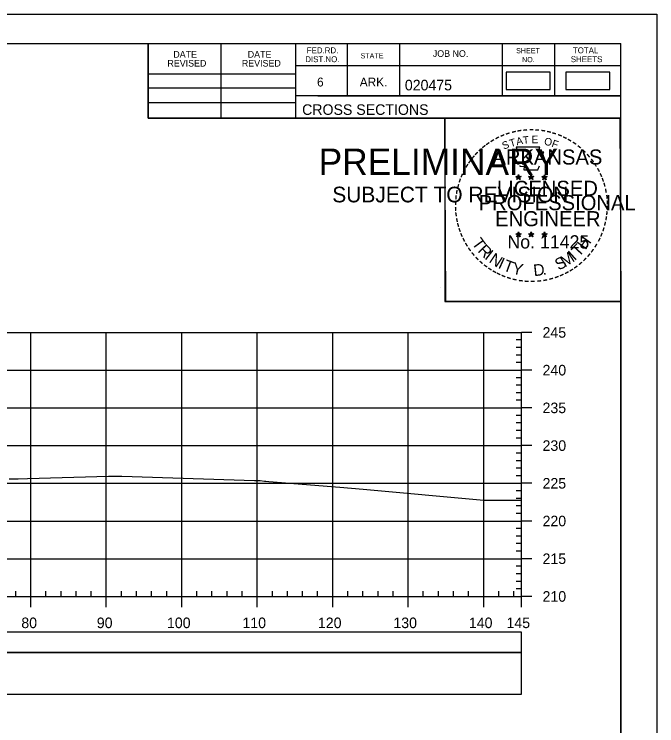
# Model space of a CAD drawing. Extents: x 1386544 to 1388153, y 379785 to 390999.
# Drawn here: x 1388009.8 to 1388094.9, y 380637.8 to 380732.1 of the extents above; entities that cross this region are included whole.
import ezdxf

# ---------------------------------------------------------------- set-up
doc = ezdxf.new("R2010")
doc.units = 0
for name, color, linetype in [('R_Axis', 7, 'Continuous'), ('R_Axis Annot', 7, 'Continuous'), ('R_Border', 7, 'Continuous'), ('R_Border PE', 7, 'Continuous'), ('R_Border Prem', 7, 'Continuous'), ('R_Exist Surface', 7, 'Continuous'), ('R_Grid', 7, 'Continuous'), ('R_No Plot', 7, 'Continuous'), ('S_SHOULDER', 7, 'Continuous')]:
    doc.layers.add(name, color=color, linetype=linetype)

msp = doc.modelspace()

# ---------------------------------------------------------------- linework, layer by layer
at = {"layer": 'R_Axis'}
for p, q in [((1388076.972, 380654.947), (1388076.972, 380689.947)), ((1388078.372, 380689.947), (1388076.972, 380689.947)), ((1388076.972, 380688.947), (1388076.272, 380688.947)), ((1388076.972, 380687.947), (1388076.272, 380687.947)), ((1388076.972, 380686.947), (1388076.272, 380686.947)), ((1388076.972, 380685.947), (1388076.272, 380685.947)), ((1388078.372, 380684.947), (1388076.972, 380684.947)), ((1388076.972, 380683.947), (1388076.272, 380683.947)), ((1388076.972, 380682.947), (1388076.272, 380682.947)), ((1388076.972, 380681.947), (1388076.272, 380681.947)), ((1388076.972, 380680.947), (1388076.272, 380680.947)), ((1388078.372, 380679.947), (1388076.972, 380679.947)), ((1388076.972, 380678.947), (1388076.272, 380678.947)), ((1388076.972, 380677.947), (1388076.272, 380677.947)), ((1388076.972, 380676.947), (1388076.272, 380676.947)), ((1388076.972, 380675.947), (1388076.272, 380675.947)), ((1388078.372, 380674.947), (1388076.972, 380674.947)), ((1388076.972, 380673.947), (1388076.272, 380673.947)), ((1388076.972, 380672.947), (1388076.272, 380672.947)), ((1388076.972, 380671.947), (1388076.272, 380671.947)), ((1388076.972, 380670.947), (1388076.272, 380670.947)), ((1388078.372, 380669.947), (1388076.972, 380669.947)), ((1388076.972, 380668.947), (1388076.272, 380668.947)), ((1388076.972, 380667.947), (1388076.272, 380667.947)), ((1388076.972, 380666.947), (1388076.272, 380666.947)), ((1388076.972, 380665.947), (1388076.272, 380665.947)), ((1388078.372, 380664.947), (1388076.972, 380664.947)), ((1388076.972, 380663.947), (1388076.272, 380663.947)), ((1388076.972, 380662.947), (1388076.272, 380662.947)), ((1388076.972, 380661.947), (1388076.272, 380661.947)), ((1388076.972, 380660.947), (1388076.272, 380660.947)), ((1388078.372, 380659.947), (1388076.972, 380659.947)), ((1388076.972, 380658.947), (1388076.272, 380658.947)), ((1388076.972, 380657.947), (1388076.272, 380657.947)), ((1388076.972, 380656.947), (1388076.272, 380656.947)), ((1388009.972, 380654.947), (1388009.972, 380655.647)), ((1388013.972, 380654.947), (1388013.972, 380655.647)), ((1388015.972, 380654.947), (1388015.972, 380655.647)), ((1388017.972, 380654.947), (1388017.972, 380655.647)), ((1388019.972, 380654.947), (1388019.972, 380655.647)), ((1388023.972, 380654.947), (1388023.972, 380655.647)), ((1388025.972, 380654.947), (1388025.972, 380655.647)), ((1388027.972, 380654.947), (1388027.972, 380655.647)), ((1388029.972, 380654.947), (1388029.972, 380655.647)), ((1388033.972, 380654.947), (1388033.972, 380655.647)), ((1388035.972, 380654.947), (1388035.972, 380655.647)), ((1388037.972, 380654.947), (1388037.972, 380655.647)), ((1388039.972, 380654.947), (1388039.972, 380655.647)), ((1388043.972, 380654.947), (1388043.972, 380655.647)), ((1388045.972, 380654.947), (1388045.972, 380655.647)), ((1388047.972, 380654.947), (1388047.972, 380655.647)), ((1388049.972, 380654.947), (1388049.972, 380655.647)), ((1388053.972, 380654.947), (1388053.972, 380655.647)), ((1388055.972, 380654.947), (1388055.972, 380655.647)), ((1388057.972, 380654.947), (1388057.972, 380655.647)), ((1388059.972, 380654.947), (1388059.972, 380655.647)), ((1388063.972, 380654.947), (1388063.972, 380655.647)), ((1388065.972, 380654.947), (1388065.972, 380655.647)), ((1388067.972, 380654.947), (1388067.972, 380655.647)), ((1388069.972, 380654.947), (1388069.972, 380655.647)), ((1388073.972, 380654.947), (1388073.972, 380655.647)), ((1388075.972, 380654.947), (1388075.972, 380655.647)), ((1388076.972, 380655.947), (1388076.272, 380655.947)), ((1387786.972, 380654.947), (1388076.972, 380654.947)), ((1388011.972, 380653.547), (1388011.972, 380654.947)), ((1388021.972, 380653.547), (1388021.972, 380654.947)), ((1388031.972, 380653.547), (1388031.972, 380654.947)), ((1388041.972, 380653.547), (1388041.972, 380654.947)), ((1388051.972, 380653.547), (1388051.972, 380654.947)), ((1388061.972, 380653.547), (1388061.972, 380654.947)), ((1388071.972, 380653.547), (1388071.972, 380654.947)), ((1388076.972, 380653.547), (1388076.972, 380654.947)), ((1388078.372, 380654.947), (1388076.972, 380654.947))]:
    msp.add_line(p, q, dxfattribs=at)
at = {"layer": 'R_Axis Annot'}
for points in [[(1388005.992, 380647.503), (1388076.972, 380647.503), (1388076.972, 380650.212), (1388005.992, 380650.212)], [(1388005.992, 380641.976), (1388076.972, 380641.976), (1388076.972, 380647.503), (1388005.992, 380647.503)]]:
    msp.add_lwpolyline(points, close=True, dxfattribs=at)
at = {"layer": 'R_Border'}
for p, q in [((1387773.972, 380728.241), (1388090.152, 380728.241)), ((1388027.512, 380718.361), (1388027.512, 380728.241)), ((1388037.192, 380718.361), (1388037.192, 380728.241)), ((1388047.052, 380728.241), (1388047.052, 380718.361)), ((1388053.892, 380728.241), (1388053.892, 380721.301)), ((1388060.832, 380728.241), (1388060.832, 380721.301)), ((1388074.412, 380728.241), (1388074.412, 380721.301)), ((1388081.352, 380728.241), (1388081.352, 380721.301)), ((1388090.152, 380522.781), (1388090.152, 380728.241)), ((1388090.152, 380725.301), (1388047.052, 380725.301)), ((1388090.152, 380725.321), (1388090.152, 380725.321)), ((1388027.512, 380724.221), (1388047.052, 380724.221)), ((1388027.512, 380722.361), (1388047.052, 380722.361)), ((1388090.152, 380721.301), (1388047.052, 380721.301)), ((1388050.012, 380721.301), (1388090.152, 380721.301)), ((1388027.512, 380720.421), (1388047.052, 380720.421)), ((1388090.152, 380718.361), (1388027.512, 380718.361))]:
    msp.add_line(p, q, dxfattribs=at)
at = {"layer": 'R_Border PE'}
for p, q in [((1388076.586, 380710.87), (1388076.545, 380710.618)), ((1388076.586, 380710.505), (1388076.586, 380710.87)), ((1388076.586, 380710.87), (1388076.635, 380710.62)), ((1388078.256, 380710.87), (1388078.215, 380710.618)), ((1388078.256, 380710.505), (1388078.256, 380710.87)), ((1388078.256, 380710.87), (1388078.305, 380710.62)), ((1388080.02, 380710.858), (1388079.979, 380710.606)), ((1388080.02, 380710.493), (1388080.02, 380710.858)), ((1388080.02, 380710.858), (1388080.069, 380710.608)), ((1388076.237, 380710.616), (1388076.586, 380710.505)), ((1388076.237, 380710.616), (1388076.49, 380710.571)), ((1388076.237, 380710.616), (1388076.474, 380710.494)), ((1388076.37, 380710.208), (1388076.586, 380710.505)), ((1388076.37, 380710.208), (1388076.496, 380710.452)), ((1388076.37, 380710.208), (1388076.584, 380710.425)), ((1388076.799, 380710.208), (1388076.584, 380710.422)), ((1388076.933, 380710.616), (1388076.586, 380710.505)), ((1388076.799, 380710.208), (1388076.586, 380710.505)), ((1388076.933, 380710.616), (1388076.647, 380710.567)), ((1388076.799, 380710.208), (1388076.662, 380710.499)), ((1388076.933, 380710.616), (1388076.729, 380710.514)), ((1388077.907, 380710.616), (1388078.256, 380710.505)), ((1388077.907, 380710.616), (1388078.16, 380710.571)), ((1388077.907, 380710.616), (1388078.144, 380710.494)), ((1388078.04, 380710.208), (1388078.256, 380710.505)), ((1388078.04, 380710.208), (1388078.166, 380710.452)), ((1388078.04, 380710.208), (1388078.254, 380710.425)), ((1388078.469, 380710.208), (1388078.254, 380710.422)), ((1388078.603, 380710.616), (1388078.256, 380710.505)), ((1388078.469, 380710.208), (1388078.256, 380710.505)), ((1388078.603, 380710.616), (1388078.317, 380710.567)), ((1388078.469, 380710.208), (1388078.332, 380710.499)), ((1388078.603, 380710.616), (1388078.399, 380710.514)), ((1388079.671, 380710.604), (1388080.02, 380710.493)), ((1388079.671, 380710.604), (1388079.924, 380710.559)), ((1388079.671, 380710.604), (1388079.908, 380710.482)), ((1388079.804, 380710.196), (1388080.02, 380710.493)), ((1388079.804, 380710.196), (1388079.93, 380710.44)), ((1388079.804, 380710.196), (1388080.018, 380710.413)), ((1388080.233, 380710.196), (1388080.018, 380710.41)), ((1388080.367, 380710.604), (1388080.02, 380710.493)), ((1388080.233, 380710.196), (1388080.02, 380710.493)), ((1388080.367, 380710.604), (1388080.081, 380710.555)), ((1388080.233, 380710.196), (1388080.096, 380710.487)), ((1388080.367, 380710.604), (1388080.163, 380710.502)), ((1388076.582, 380703.297), (1388076.541, 380703.045)), ((1388076.582, 380702.932), (1388076.582, 380703.297)), ((1388076.582, 380703.297), (1388076.631, 380703.047)), ((1388078.251, 380703.297), (1388078.21, 380703.045)), ((1388078.251, 380702.932), (1388078.251, 380703.297)), ((1388078.251, 380703.297), (1388078.3, 380703.047)), ((1388080.018, 380703.287), (1388079.977, 380703.035)), ((1388080.018, 380702.922), (1388080.018, 380703.287)), ((1388080.018, 380703.287), (1388080.067, 380703.037)), ((1388076.233, 380703.043), (1388076.582, 380702.932)), ((1388076.233, 380703.043), (1388076.486, 380702.998)), ((1388076.233, 380703.043), (1388076.47, 380702.921)), ((1388076.366, 380702.635), (1388076.582, 380702.932)), ((1388076.366, 380702.635), (1388076.492, 380702.879)), ((1388076.366, 380702.635), (1388076.58, 380702.852)), ((1388076.795, 380702.635), (1388076.58, 380702.849)), ((1388076.929, 380703.043), (1388076.582, 380702.932)), ((1388076.795, 380702.635), (1388076.582, 380702.932)), ((1388076.929, 380703.043), (1388076.643, 380702.994)), ((1388076.795, 380702.635), (1388076.658, 380702.926)), ((1388076.929, 380703.043), (1388076.725, 380702.941)), ((1388077.902, 380703.043), (1388078.251, 380702.932)), ((1388077.902, 380703.043), (1388078.155, 380702.998)), ((1388077.902, 380703.043), (1388078.139, 380702.921)), ((1388078.035, 380702.635), (1388078.251, 380702.932)), ((1388078.035, 380702.635), (1388078.161, 380702.879)), ((1388078.035, 380702.635), (1388078.249, 380702.852)), ((1388078.464, 380702.635), (1388078.249, 380702.849)), ((1388078.598, 380703.043), (1388078.251, 380702.932)), ((1388078.464, 380702.635), (1388078.251, 380702.932)), ((1388078.598, 380703.043), (1388078.312, 380702.994)), ((1388078.464, 380702.635), (1388078.327, 380702.926)), ((1388078.598, 380703.043), (1388078.394, 380702.941)), ((1388079.669, 380703.033), (1388080.018, 380702.922)), ((1388079.669, 380703.033), (1388079.922, 380702.988)), ((1388079.669, 380703.033), (1388079.906, 380702.911)), ((1388079.802, 380702.625), (1388080.018, 380702.922)), ((1388079.802, 380702.625), (1388079.928, 380702.869)), ((1388079.802, 380702.625), (1388080.016, 380702.842)), ((1388080.231, 380702.625), (1388080.016, 380702.839)), ((1388080.365, 380703.033), (1388080.018, 380702.922)), ((1388080.231, 380702.625), (1388080.018, 380702.922)), ((1388080.365, 380703.033), (1388080.079, 380702.984)), ((1388080.231, 380702.625), (1388080.094, 380702.916)), ((1388080.365, 380703.033), (1388080.161, 380702.931))]:
    msp.add_line(p, q, dxfattribs=at)
for points in [[(1388076.278, 380714.494), (1388076.547, 380713.667)], [(1388079.789, 380713.572), (1388079.931, 380713.856), (1388079.246, 380713.832), (1388079.394, 380714.494), (1388076.278, 380714.494)], [(1388076.77, 380712.071), (1388076.77, 380711.984), (1388077.333, 380711.965), (1388077.279, 380711.492), (1388079.149, 380711.492), (1388079.35, 380712.028)], [(1388076.586, 380710.87), (1388076.799, 380710.208), (1388076.237, 380710.616), (1388076.933, 380710.616), (1388076.37, 380710.208), (1388076.586, 380710.87)], [(1388078.256, 380710.87), (1388078.469, 380710.208), (1388077.907, 380710.616), (1388078.603, 380710.616), (1388078.04, 380710.208), (1388078.256, 380710.87)], [(1388080.02, 380710.858), (1388080.233, 380710.196), (1388079.671, 380710.604), (1388080.367, 380710.604), (1388079.804, 380710.196), (1388080.02, 380710.858)], [(1388076.582, 380703.297), (1388076.795, 380702.635), (1388076.233, 380703.043), (1388076.929, 380703.043), (1388076.366, 380702.635), (1388076.582, 380703.297)], [(1388078.251, 380703.297), (1388078.464, 380702.635), (1388077.902, 380703.043), (1388078.598, 380703.043), (1388078.035, 380702.635), (1388078.251, 380703.297)], [(1388080.018, 380703.287), (1388080.231, 380702.625), (1388079.669, 380703.033), (1388080.365, 380703.033), (1388079.802, 380702.625), (1388080.018, 380703.287)]]:
    msp.add_lwpolyline(points, dxfattribs=at)
for centre, radius in [((1388076.585, 380710.504), 0.172), ((1388076.585, 380710.504), 0.145), ((1388076.585, 380710.504), 0.116), ((1388076.585, 380710.504), 0.0991), ((1388076.585, 380710.504), 0.0747), ((1388076.585, 380710.504), 0.0495), ((1388076.585, 380710.504), 0.0296), ((1388078.255, 380710.504), 0.172), ((1388078.255, 380710.504), 0.145), ((1388078.255, 380710.504), 0.116), ((1388078.255, 380710.504), 0.0991), ((1388078.255, 380710.504), 0.0747), ((1388078.255, 380710.504), 0.0495), ((1388078.255, 380710.504), 0.0296), ((1388080.019, 380710.492), 0.172), ((1388080.019, 380710.492), 0.145), ((1388080.019, 380710.492), 0.116), ((1388080.019, 380710.492), 0.0991), ((1388080.019, 380710.492), 0.0747), ((1388080.019, 380710.492), 0.0495), ((1388080.019, 380710.492), 0.0296), ((1388076.581, 380702.931), 0.172), ((1388076.581, 380702.931), 0.145), ((1388076.581, 380702.931), 0.116), ((1388076.581, 380702.931), 0.0991), ((1388076.581, 380702.931), 0.0747), ((1388076.581, 380702.931), 0.0495), ((1388076.581, 380702.931), 0.0296), ((1388078.25, 380702.931), 0.172), ((1388078.25, 380702.931), 0.145), ((1388078.25, 380702.931), 0.116), ((1388078.25, 380702.931), 0.0991), ((1388078.25, 380702.931), 0.0747), ((1388078.25, 380702.931), 0.0495), ((1388078.25, 380702.931), 0.0296), ((1388080.017, 380702.921), 0.172), ((1388080.017, 380702.921), 0.145), ((1388080.017, 380702.921), 0.116), ((1388080.017, 380702.921), 0.0991), ((1388080.017, 380702.921), 0.0747), ((1388080.017, 380702.921), 0.0495), ((1388080.017, 380702.921), 0.0296)]:
    msp.add_circle(centre, radius, dxfattribs=at)
at = {"layer": 'R_Exist Surface'}
msp.add_lwpolyline([(1388009.118, 380670.519), (1388010.313, 380670.545), (1388011.536, 380670.584), (1388022.271, 380670.905), (1388023.028, 380670.9), (1388024.033, 380670.902), (1388041.606, 380670.322), (1388042.371, 380670.298), (1388042.948, 380670.25), (1388043.101, 380670.239), (1388043.525, 380670.204), (1388052.899, 380669.425), (1388055.999, 380669.162), (1388071.972, 380667.705), (1388073.965, 380667.702), (1388076.972, 380667.695)], dxfattribs=at)
at = {"layer": 'R_Grid'}
for p, q in [((1387786.972, 380689.947), (1388076.972, 380689.947)), ((1388011.972, 380654.947), (1388011.972, 380689.947)), ((1388021.972, 380654.947), (1388021.972, 380689.947)), ((1388031.972, 380654.947), (1388031.972, 380689.947)), ((1388041.972, 380654.947), (1388041.972, 380689.947)), ((1388051.972, 380654.947), (1388051.972, 380689.947)), ((1388061.972, 380654.947), (1388061.972, 380689.947)), ((1388071.972, 380654.947), (1388071.972, 380689.947)), ((1388076.972, 380654.947), (1388076.972, 380689.947)), ((1387786.972, 380684.947), (1388076.972, 380684.947)), ((1387786.972, 380679.947), (1388076.972, 380679.947)), ((1387786.972, 380674.947), (1388076.972, 380674.947)), ((1387786.972, 380669.947), (1388076.972, 380669.947)), ((1387786.972, 380664.947), (1388076.972, 380664.947)), ((1387786.972, 380659.947), (1388076.972, 380659.947)), ((1387786.972, 380654.947), (1388076.972, 380654.947))]:
    msp.add_line(p, q, dxfattribs=at)
at = {"layer": 'R_No Plot'}
for p, q in [((1387761.571, 380732.135), (1388094.904, 380732.135)), ((1388066.186, 380695.905), (1388066.186, 380695.905))]:
    msp.add_line(p, q, dxfattribs=at)
for points in [[(1387761.564, 380732.135), (1388094.904, 380732.135), (1388094.904, 380518.798), (1387761.564, 380518.798)], [(1388007.892, 380728.241), (1388027.512, 380728.241), (1388027.512, 380718.361), (1388043.624, 380718.361), (1388066.823, 380718.361), (1388066.823, 380694.028), (1388090.152, 380694.028), (1388090.152, 380522.781), (1387773.972, 380522.781), (1387773.972, 380728.241)], [(1388066.823, 380718.361), (1388090.031, 380718.361), (1388090.152, 380694.028), (1388066.944, 380694.028)]]:
    msp.add_lwpolyline(points, close=True, dxfattribs=at)
at = {"layer": 'S_SHOULDER'}
for points in [[(1388074.965, 380722.145), (1388080.798, 380722.145), (1388080.798, 380724.456), (1388074.965, 380724.456)], [(1388082.835, 380722.145), (1388088.668, 380722.145), (1388088.668, 380724.456), (1388082.835, 380724.456)]]:
    msp.add_lwpolyline(points, close=True, dxfattribs=at)

# ---------------------------------------------------------------- texts
at = {"layer": 'R_Axis Annot'}
for s, p in [('245', (1388079.772, 380689.247)), ('240', (1388079.772, 380684.247)), ('235', (1388079.772, 380679.247)), ('230', (1388079.772, 380674.247)), ('225', (1388079.772, 380669.247)), ('220', (1388079.772, 380664.247)), ('215', (1388079.772, 380659.247)), ('210', (1388079.772, 380654.247)), ('80', (1388010.71, 380650.747)), ('90', (1388020.71, 380650.747)), ('100', (1388030.01, 380650.747)), ('110', (1388040.01, 380650.747)), ('120', (1388050.01, 380650.747)), ('130', (1388060.01, 380650.747)), ('140', (1388070.01, 380650.747)), ('145', (1388074.997, 380650.747))]:
    msp.add_text(s, height=1.4, dxfattribs=at).set_placement(p)
at = {"layer": 'R_Border'}
for s, height, p in [('DATE', 0.8792, (1388030.849, 380726.377)), ('DATE', 0.8792, (1388040.709, 380726.377)), ('FED.RD.', 0.7819, (1388048.532, 380726.961)), ('STATE', 0.684, (1388055.652, 380726.281)), ('JOB NO.', 0.8792, (1388065.232, 380726.481)), ('SHEET', 0.684, (1388076.272, 380726.961)), ('TOTAL', 0.7819, (1388083.792, 380726.961)), ('REVISED', 0.8792, (1388030.069, 380725.197)), ('REVISED', 0.8792, (1388039.929, 380725.197)), ('DIST.NO.', 0.7819, (1388048.332, 380725.781)), ('NO.', 0.684, (1388077.052, 380725.781)), ('SHEETS', 0.7819, (1388083.512, 380725.781)), ('6', 1.172, (1388049.892, 380722.561)), ('ARK.', 1.1723, (1388055.552, 380722.561)), ('020475', 1.4, (1388061.528, 380722.04)), ('CROSS SECTIONS', 1.4, (1388047.915, 380718.791))]:
    msp.add_text(s, height=height, rotation=360, dxfattribs=at).set_placement(p)
at = {"layer": 'R_Border PE'}
for s, height, rotation, p in [('-', 1.6, 19.17608, (1388075.025, 380715.621)), ('-', 1.6, 13.63015, (1388075.775, 380715.862)), ('-', 1.6, 10.21935, (1388076.453, 380716.024)), ('-', 1.6, 5.89682, (1388077.182, 380716.134)), ('-', 1.6, 0.18623, (1388077.954, 380716.206)), ('-', 1.6, 357.74304, (1388078.677, 380716.193)), ('-', 1.6, 352.16172, (1388079.421, 380716.137)), ('-', 1.6, 347.20489, (1388080.14, 380716.023)), ('-', 1.6, 342.3362, (1388080.775, 380715.868)), ('-', 1.6, 34.06357, (1388073.161, 380714.665)), ('-', 1.6, 28.79182, (1388073.758, 380715.035)), ('-', 1.6, 24.30721, (1388074.391, 380715.352)), ('T', 1, 16.4036, (1388075.546, 380714.503)), ('A', 1, 11.21318, (1388076.372, 380714.754)), ('T', 1, 6.02276, (1388077.221, 380714.92)), ('E', 1, 0.83234, (1388078.326, 380715.03)), ('O', 1, 350.4515, (1388079.93, 380714.82)), ('-', 1.6, 337.85509, (1388081.51, 380715.645)), ('-', 1.6, 334.12109, (1388082.141, 380715.374)), ('-', 1.6, 329.64089, (1388082.72, 380715.091)), ('-', 1.6, 38.95066, (1388072.107, 380713.892)), ('-', 1.6, 36.23174, (1388072.583, 380714.27)), ('S', 1, 21.59401, (1388074.632, 380714.172)), ('F', 1, 340.07066, (1388080.884, 380714.592)), ('-', 1.6, 325.86266, (1388083.363, 380714.73)), ('-', 1.6, 320.52971, (1388083.973, 380714.304)), ('-', 1.6, 48.42305, (1388071.226, 380712.997)), ('-', 1.6, 42.96224, (1388071.674, 380713.475)), ('ARKANSAS', 2, 360, (1388073.13, 380712.206)), ('-', 1.6, 315.57859, (1388084.572, 380713.816)), ('-', 1.6, 309.87973, (1388085.141, 380713.266)), ('-', 1.6, 54.23247, (1388070.41, 380711.944)), ('-', 1.6, 50.61417, (1388070.823, 380712.511)), ('-', 1.6, 306.65218, (1388085.666, 380712.664)), ('-', 1.6, 58.07063, (1388070.085, 380711.417)), ('-', 1.4, 303.67529, (1388086.152, 380712.096)), ('-', 1.6, 299.66835, (1388086.471, 380711.489)), ('-', 1.6, 67.77427, (1388069.513, 380710.192)), ('-', 1.6, 62.87135, (1388069.772, 380710.803)), ('-', 1.6, 294.66279, (1388086.795, 380710.877)), ('-', 1.6, 72.39447, (1388069.294, 380709.562)), ('LICENSED', 2, 360, (1388073.728, 380708.057)), ('DWB', 0.01, 360, (1388076.573, 380710.499)), ('DWB', 0.01, 360, (1388078.243, 380710.499)), ('DWB', 0.01, 360, (1388080.007, 380710.489)), ('-', 1.6, 290.57283, (1388087.052, 380710.3)), ('-', 1.6, 75.46096, (1388069.097, 380708.848)), ('-', 1.6, 285.12326, (1388087.286, 380709.72)), ('-', 1.6, 280.54934, (1388087.486, 380708.978)), ('-', 1.6, 85.18634, (1388068.889, 380707.444)), ('-', 1.6, 81.20126, (1388068.965, 380708.135)), ('PROFESSIONAL', 2, 360, (1388071.304, 380706.153)), ('-', 1.6, 276.59616, (1388087.648, 380708.21)), ('-', 1.6, 89.06224, (1388068.864, 380706.743)), ('-', 1.6, 274.33011, (1388087.708, 380707.488)), ('-', 1.6, 94.19588, (1388068.899, 380706.018)), ('-', 1.6, 269.94067, (1388087.742, 380706.856)), ('-', 1.6, 98.94793, (1388068.971, 380705.351)), ('ENGINEER', 2, 360, (1388073.491, 380704.028)), ('-', 1.6, 260.99529, (1388087.652, 380705.536)), ('-', 1.6, 263.5172, (1388087.723, 380706.19)), ('-', 1.6, 101.71495, (1388069.106, 380704.618)), ('-', 1.6, 105.45785, (1388069.268, 380704.023)), ('-', 1.6, 255.7626, (1388087.542, 380704.858)), ('-', 1.6, 109.08742, (1388069.483, 380703.392)), ('-', 1.6, 252.86809, (1388087.361, 380704.138)), ('-', 1.6, 114.06432, (1388069.737, 380702.796)), ('-', 1.6, 115.72885, (1388070.042, 380702.178)), ('T', 1.54, 306.04056, (1388070.341, 380701.77)), ('No. 11425', 1.757, 360, (1388075.119, 380701.077)), ('DWB', 0.01, 360, (1388076.569, 380702.927)), ('DWB', 0.01, 360, (1388078.238, 380702.927)), ('DWB', 0.01, 360, (1388080.005, 380702.917)), ('H', 1.54, 54.60883, (1388085.461, 380700.805)), ('-', 1.6, 244.61971, (1388086.876, 380702.836)), ('-', 1.6, 247.88866, (1388087.138, 380703.465)), ('-', 1.6, 120.44712, (1388070.399, 380701.592)), ('R', 1.54, 314.00497, (1388071.104, 380700.722)), ('T', 1.54, 46.64442, (1388084.572, 380699.863)), ('-', 1.6, 239.07125, (1388086.482, 380702.084)), ('-', 1.6, 125.89344, (1388070.802, 380701.031)), ('-', 1.6, 130.71812, (1388071.264, 380700.479)), ('I', 1.54, 321.96938, (1388072.004, 380699.79)), ('N', 1.54, 326.50021, (1388072.571, 380699.319)), ('M', 1.54, 32.65632, (1388082.726, 380698.538)), ('I', 1.54, 42.11359, (1388084.01, 380699.385)), ('-', 1.6, 231.25377, (1388085.65, 380700.865)), ('-', 1.6, 233.84524, (1388086.08, 380701.431)), ('-', 1.6, 134.22381, (1388071.781, 380699.934)), ('-', 1.6, 138.93382, (1388072.306, 380699.47)), ('I', 1.54, 335.36034, (1388073.78, 380698.533)), ('T', 1.54, 339.89117, (1388074.44, 380698.205)), ('S', 1.54, 26.9312, (1388081.887, 380698.132)), ('-', 1.6, 225.76533, (1388085.171, 380700.301)), ('-', 1.6, 144.64634, (1388072.862, 380699.064)), ('-', 1.6, 148.08978, (1388073.423, 380698.693)), ('Y', 1.54, 347.85558, (1388075.657, 380697.76)), ('D', 1.54, 6.39691, (1388078.642, 380697.401)), ('-', 1.6, 215.73633, (1388084.1, 380699.32)), ('-', 1.6, 221.08509, (1388084.649, 380699.792)), ('-', 1.6, 151.57039, (1388074.002, 380698.368)), ('-', 1.6, 154.60019, (1388074.524, 380698.121)), ('-', 1.6, 158.56121, (1388075.148, 380697.867)), ('.', 1.54, 13.76417, (1388079.834, 380697.529)), ('-', 1.6, 204.25161, (1388082.384, 380698.268)), ('-', 1.6, 207.35684, (1388083.008, 380698.587)), ('-', 1.6, 212.24909, (1388083.566, 380698.933)), ('-', 1.6, 162.79826, (1388075.835, 380697.654)), ('-', 1.6, 167.55551, (1388076.55, 380697.49)), ('-', 1.6, 173.11546, (1388077.322, 380697.38)), ('-', 1.6, 176.51827, (1388078.07, 380697.327)), ('-', 1.6, 181.59176, (1388078.814, 380697.346)), ('-', 1.6, 185.81666, (1388079.623, 380697.422)), ('-', 1.6, 191.28576, (1388080.359, 380697.554)), ('-', 1.6, 195.47429, (1388081.088, 380697.753)), ('-', 1.6, 200.71842, (1388081.765, 380697.995))]:
    msp.add_text(s, height=height, rotation=rotation, dxfattribs=at).set_placement(p)
at = {"layer": 'R_Border Prem'}
for s, height, p in [('PRELIMINARY', 3.5, (1388050.103, 380710.824)), ('DWB', 0.01, (1388050.849, 380712.673)), ('SUBJECT TO REVISION', 2.07511, (1388051.912, 380707.195))]:
    msp.add_text(s, height=height, rotation=360, dxfattribs=at).set_placement(p)

doc.saveas('drawing.dxf')
